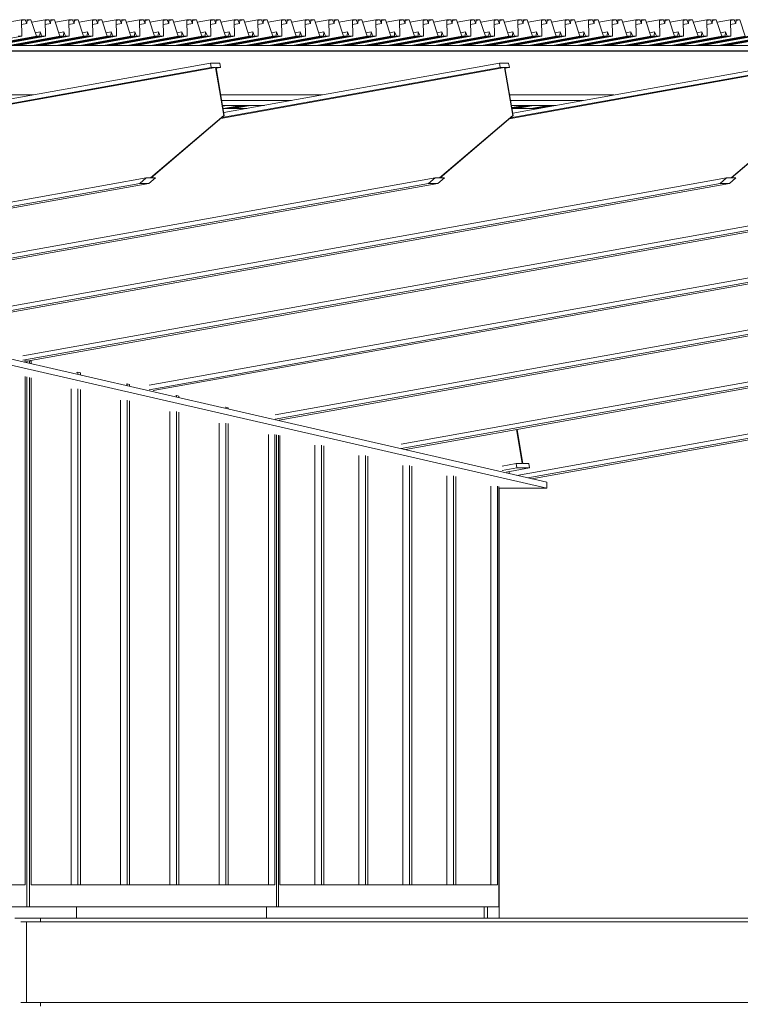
# Model space of a CAD drawing. Header units: millimetres. Extents: x -115474967 to 444143, y -74377 to 241828222.
# Tile 453 of 590: x 65510 to 67145, y 7648 to 9882. Entities that reach past the tile are written whole.
import ezdxf

# ---------------------------------------------------------------- set-up
doc = ezdxf.new("R2010")
doc.units = ezdxf.units.MM
doc.header["$MEASUREMENT"] = 0
doc.linetypes.add('PHANTOM', pattern=[2.5, 1.25, -0.25, 0.25, -0.25, 0.25, -0.25])
doc.layers.add('00-5 Grid 01', color=9, linetype='PHANTOM')

msp = doc.modelspace()

# ---------------------------------------------------------------- linework, layer by layer
at = {"layer": '00-5 Grid 01', "color": 9, "linetype": 'ByBlock', "lineweight": 0, "true_color": 0xc7c8ca}
for p, q in [((65483.43374, 9876.12454), (65513.75266, 9881.55549)), ((65522.41242, 9881.55549), (65513.75266, 9881.55549)), ((65513.75266, 9881.55549), (65514.53318, 9844.1324)), ((65513.78459, 9880.01002), (65522.41242, 9881.55549)), ((65513.98245, 9870.52845), (65526.0611, 9872.69164)), ((65526.0611, 9872.69164), (65522.41242, 9881.55549)), ((65522.7022, 9880.85131), (65526.63286, 9881.55549)), ((65526.63286, 9881.55549), (65526.0611, 9872.69164)), ((65526.53159, 9879.98587), (65535.29263, 9881.55549)), ((65535.29263, 9881.55549), (65526.63286, 9881.55549)), ((65547.5037, 9844.1324), (65535.29263, 9881.55549)), ((65537.06477, 9876.12454), (65567.38369, 9881.55549)), ((65576.04423, 9881.55549), (65567.38369, 9881.55549)), ((65567.38369, 9881.55549), (65568.16499, 9844.1324)), ((65567.41563, 9880.01002), (65576.04423, 9881.55549)), ((65567.61348, 9870.52845), (65579.69213, 9872.69164)), ((65579.69213, 9872.69164), (65576.04423, 9881.55549)), ((65576.33401, 9880.85131), (65580.26389, 9881.55549)), ((65580.26389, 9881.55549), (65579.69213, 9872.69164)), ((65580.16263, 9879.98587), (65588.92444, 9881.55549)), ((65588.92444, 9881.55549), (65580.26389, 9881.55549)), ((65601.13473, 9844.1324), (65588.92444, 9881.55549)), ((65590.69581, 9876.12454), (65621.01472, 9881.55549)), ((65629.67527, 9881.55549), (65621.01472, 9881.55549)), ((65621.01472, 9881.55549), (65621.79602, 9844.1324)), ((65621.04744, 9880.01002), (65629.67527, 9881.55549)), ((65621.2453, 9870.52845), (65633.32394, 9872.69164)), ((65633.32394, 9872.69164), (65629.67527, 9881.55549)), ((65629.96504, 9880.85131), (65633.89492, 9881.55549)), ((65633.89492, 9881.55549), (65633.32394, 9872.69164)), ((65633.79444, 9879.98587), (65642.55547, 9881.55549)), ((65642.55547, 9881.55549), (65633.89492, 9881.55549)), ((65654.76576, 9844.1324), (65642.55547, 9881.55549)), ((65644.32762, 9876.12454), (65674.64653, 9881.55549)), ((65683.3063, 9881.55549), (65674.64653, 9881.55549)), ((65674.64653, 9881.55549), (65675.42706, 9844.1324)), ((65674.67847, 9880.01002), (65683.3063, 9881.55549)), ((65674.87633, 9870.52845), (65686.95497, 9872.69164)), ((65686.95497, 9872.69164), (65683.3063, 9881.55549)), ((65683.59607, 9880.85131), (65687.52674, 9881.55549)), ((65687.52674, 9881.55549), (65686.95497, 9872.69164)), ((65687.42547, 9879.98587), (65696.1865, 9881.55549)), ((65696.1865, 9881.55549), (65687.52674, 9881.55549)), ((65708.39757, 9844.1324), (65696.1865, 9881.55549)), ((65697.95865, 9876.12454), (65728.27756, 9881.55549)), ((65736.93733, 9881.55549), (65728.27756, 9881.55549)), ((65728.27756, 9881.55549), (65729.05887, 9844.1324)), ((65728.3095, 9880.01002), (65736.93733, 9881.55549)), ((65728.50736, 9870.52845), (65740.58601, 9872.69164)), ((65740.58601, 9872.69164), (65736.93733, 9881.55549)), ((65737.22711, 9880.85131), (65741.15777, 9881.55549)), ((65741.15777, 9881.55549), (65740.58601, 9872.69164)), ((65741.0565, 9879.98587), (65749.81753, 9881.55549)), ((65749.81753, 9881.55549), (65741.15777, 9881.55549)), ((65762.02861, 9844.1324), (65749.81753, 9881.55549)), ((65751.58968, 9876.12454), (65781.9086, 9881.55549)), ((65790.56914, 9881.55549), (65781.9086, 9881.55549)), ((65781.9086, 9881.55549), (65782.6899, 9844.1324)), ((65781.94131, 9880.01002), (65790.56914, 9881.55549)), ((65782.13917, 9870.52845), (65794.21782, 9872.69164)), ((65794.21782, 9872.69164), (65790.56914, 9881.55549)), ((65790.85892, 9880.85131), (65794.7888, 9881.55549)), ((65794.7888, 9881.55549), (65794.21782, 9872.69164)), ((65794.68753, 9879.98587), (65803.44934, 9881.55549)), ((65803.44934, 9881.55549), (65794.7888, 9881.55549)), ((65815.65964, 9844.1324), (65803.44934, 9881.55549)), ((65805.22149, 9876.12454), (65835.53963, 9881.55549)), ((65844.20017, 9881.55549), (65835.53963, 9881.55549)), ((65835.53963, 9881.55549), (65836.32093, 9844.1324)), ((65835.57235, 9880.01002), (65844.20017, 9881.55549)), ((65835.7702, 9870.52845), (65847.84885, 9872.69164)), ((65847.84885, 9872.69164), (65844.20017, 9881.55549)), ((65844.48995, 9880.85131), (65848.42061, 9881.55549)), ((65848.42061, 9881.55549), (65847.84885, 9872.69164)), ((65848.31935, 9879.98587), (65857.08038, 9881.55549)), ((65857.08038, 9881.55549), (65848.42061, 9881.55549)), ((65869.29067, 9844.1324), (65857.08038, 9881.55549)), ((65858.85252, 9876.12454), (65889.17144, 9881.55549)), ((65897.83121, 9881.55549), (65889.17144, 9881.55549)), ((65889.17144, 9881.55549), (65889.95196, 9844.1324)), ((65889.20338, 9880.01002), (65897.83121, 9881.55549)), ((65889.40124, 9870.52845), (65901.47988, 9872.69164)), ((65901.47988, 9872.69164), (65897.83121, 9881.55549)), ((65898.12098, 9880.85131), (65902.05164, 9881.55549)), ((65902.05164, 9881.55549), (65901.47988, 9872.69164)), ((65901.95038, 9879.98587), (65910.71141, 9881.55549)), ((65910.71141, 9881.55549), (65902.05164, 9881.55549)), ((65922.92248, 9844.1324), (65910.71141, 9881.55549)), ((65912.48356, 9876.12454), (65942.80247, 9881.55549)), ((65951.46302, 9881.55549), (65942.80247, 9881.55549)), ((65942.80247, 9881.55549), (65943.58378, 9844.1324)), ((65942.83441, 9880.01002), (65951.46302, 9881.55549)), ((65943.03227, 9870.52845), (65955.11092, 9872.69164)), ((65955.11092, 9872.69164), (65951.46302, 9881.55549)), ((65951.75279, 9880.85131), (65955.68268, 9881.55549)), ((65955.68268, 9881.55549), (65955.11092, 9872.69164)), ((65955.58141, 9879.98587), (65964.34322, 9881.55549)), ((65964.34322, 9881.55549), (65955.68268, 9881.55549)), ((65976.55351, 9844.1324), (65964.34322, 9881.55549)), ((65966.11459, 9876.12454), (65996.43351, 9881.55549)), ((66005.09405, 9881.55549), (65996.43351, 9881.55549)), ((65996.43351, 9881.55549), (65997.21481, 9844.1324)), ((65996.46622, 9880.01002), (66005.09405, 9881.55549)), ((65996.66408, 9870.52845), (66008.74273, 9872.69164)), ((66008.74273, 9872.69164), (66005.09405, 9881.55549)), ((66005.38383, 9880.85131), (66009.31371, 9881.55549)), ((66009.31371, 9881.55549), (66008.74273, 9872.69164)), ((66009.21322, 9879.98587), (66017.97425, 9881.55549)), ((66017.97425, 9881.55549), (66009.31371, 9881.55549)), ((66030.18455, 9844.1324), (66017.97425, 9881.55549)), ((66019.7464, 9876.12454), (66050.06532, 9881.55549)), ((66058.72508, 9881.55549), (66050.06532, 9881.55549)), ((66050.06532, 9881.55549), (66050.84584, 9844.1324)), ((66050.09725, 9880.01002), (66058.72508, 9881.55549)), ((66050.29511, 9870.52845), (66062.37376, 9872.69164)), ((66062.37376, 9872.69164), (66058.72508, 9881.55549)), ((66059.01486, 9880.85131), (66062.94552, 9881.55549)), ((66062.94552, 9881.55549), (66062.37376, 9872.69164)), ((66062.84425, 9879.98587), (66071.60529, 9881.55549)), ((66071.60529, 9881.55549), (66062.94552, 9881.55549)), ((66083.81636, 9844.1324), (66071.60529, 9881.55549)), ((66073.37743, 9876.12454), (66103.69635, 9881.55549)), ((66112.35611, 9881.55549), (66103.69635, 9881.55549)), ((66103.69635, 9881.55549), (66104.47765, 9844.1324)), ((66103.72829, 9880.01002), (66112.35611, 9881.55549)), ((66103.92614, 9870.52845), (66116.00479, 9872.69164)), ((66116.00479, 9872.69164), (66112.35611, 9881.55549)), ((66112.64589, 9880.85131), (66116.57655, 9881.55549)), ((66116.57655, 9881.55549), (66116.00479, 9872.69164)), ((66116.47529, 9879.98587), (66125.2371, 9881.55549)), ((66125.2371, 9881.55549), (66116.57655, 9881.55549)), ((66137.44739, 9844.1324), (66125.2371, 9881.55549)), ((66127.00847, 9876.12454), (66157.32738, 9881.55549)), ((66165.98793, 9881.55549), (66157.32738, 9881.55549)), ((66157.32738, 9881.55549), (66158.10868, 9844.1324)), ((66157.3601, 9880.01002), (66165.98793, 9881.55549)), ((66157.55796, 9870.52845), (66169.6366, 9872.69164)), ((66169.6366, 9872.69164), (66165.98793, 9881.55549)), ((66166.2777, 9880.85131), (66170.20759, 9881.55549)), ((66170.20759, 9881.55549), (66169.6366, 9872.69164)), ((66170.10632, 9879.98587), (66178.86813, 9881.55549)), ((66178.86813, 9881.55549), (66170.20759, 9881.55549)), ((66191.07842, 9844.1324), (66178.86813, 9881.55549)), ((66180.64028, 9876.12454), (66210.95919, 9881.55549)), ((66219.61896, 9881.55549), (66210.95919, 9881.55549)), ((66210.95919, 9881.55549), (66211.73972, 9844.1324)), ((66210.99113, 9880.01002), (66219.61896, 9881.55549)), ((66211.18899, 9870.52845), (66223.26764, 9872.69164)), ((66223.26764, 9872.69164), (66219.61896, 9881.55549)), ((66219.90873, 9880.85131), (66223.8394, 9881.55549)), ((66223.8394, 9881.55549), (66223.26764, 9872.69164)), ((66223.73813, 9879.98587), (66232.49916, 9881.55549)), ((66232.49916, 9881.55549), (66223.8394, 9881.55549)), ((66244.71023, 9844.1324), (66232.49916, 9881.55549)), ((66234.27131, 9876.12454), (66264.59023, 9881.55549)), ((66273.24999, 9881.55549), (66264.59023, 9881.55549)), ((66264.59023, 9881.55549), (66265.37075, 9844.1324)), ((66264.62216, 9880.01002), (66273.24999, 9881.55549)), ((66264.82002, 9870.52845), (66276.89867, 9872.69164)), ((66276.89867, 9872.69164), (66273.24999, 9881.55549)), ((66273.53977, 9880.85131), (66277.47043, 9881.55549)), ((66277.47043, 9881.55549), (66276.89867, 9872.69164)), ((66277.36916, 9879.98587), (66286.13019, 9881.55549)), ((66286.13019, 9881.55549), (66277.47043, 9881.55549)), ((66298.34127, 9844.1324), (66286.13019, 9881.55549)), ((66287.90234, 9876.12454), (66318.22126, 9881.55549)), ((66326.8818, 9881.55549), (66318.22126, 9881.55549)), ((66318.22126, 9881.55549), (66319.00256, 9844.1324)), ((66318.2532, 9880.01002), (66326.8818, 9881.55549)), ((66318.45183, 9870.52845), (66330.5297, 9872.69164)), ((66330.5297, 9872.69164), (66326.8818, 9881.55549)), ((66327.17158, 9880.85131), (66331.10146, 9881.55549)), ((66331.10146, 9881.55549), (66330.5297, 9872.69164)), ((66331.0002, 9879.98587), (66339.76201, 9881.55549)), ((66339.76201, 9881.55549), (66331.10146, 9881.55549)), ((66351.9723, 9844.1324), (66339.76201, 9881.55549)), ((66341.53337, 9876.12454), (66371.85229, 9881.55549)), ((66380.51283, 9881.55549), (66371.85229, 9881.55549)), ((66371.85229, 9881.55549), (66372.63359, 9844.1324)), ((66371.88501, 9880.01002), (66380.51283, 9881.55549)), ((66372.08286, 9870.52845), (66384.16151, 9872.69164)), ((66384.16151, 9872.69164), (66380.51283, 9881.55549)), ((66380.80261, 9880.85131), (66384.73249, 9881.55549)), ((66384.73249, 9881.55549), (66384.16151, 9872.69164)), ((66384.63201, 9879.98587), (66393.39304, 9881.55549)), ((66393.39304, 9881.55549), (66384.73249, 9881.55549)), ((66405.60333, 9844.1324), (66393.39304, 9881.55549)), ((66395.16519, 9876.12454), (66425.4841, 9881.55549)), ((66434.14387, 9881.55549), (66425.4841, 9881.55549)), ((66425.4841, 9881.55549), (66426.26463, 9844.1324)), ((66425.51604, 9880.01002), (66434.14387, 9881.55549)), ((66425.7139, 9870.52845), (66437.79254, 9872.69164)), ((66437.79254, 9872.69164), (66434.14387, 9881.55549)), ((66434.43364, 9880.85131), (66438.3643, 9881.55549)), ((66438.3643, 9881.55549), (66437.79254, 9872.69164)), ((66438.26304, 9879.98587), (66447.02407, 9881.55549)), ((66447.02407, 9881.55549), (66438.3643, 9881.55549)), ((66459.23514, 9844.1324), (66447.02407, 9881.55549)), ((66448.79622, 9876.12454), (66479.11513, 9881.55549)), ((66487.7749, 9881.55549), (66479.11513, 9881.55549)), ((66479.11513, 9881.55549), (66479.89644, 9844.1324)), ((66479.14707, 9880.01002), (66487.7749, 9881.55549)), ((66479.34493, 9870.52845), (66491.42358, 9872.69164)), ((66491.42358, 9872.69164), (66487.7749, 9881.55549)), ((66488.06467, 9880.85131), (66491.99534, 9881.55549)), ((66491.99534, 9881.55549), (66491.42358, 9872.69164)), ((66491.89407, 9879.98587), (66500.65588, 9881.55549)), ((66500.65588, 9881.55549), (66491.99534, 9881.55549)), ((66512.86617, 9844.1324), (66500.65588, 9881.55549)), ((66502.42725, 9876.12454), (66532.74617, 9881.55549)), ((66541.40671, 9881.55549), (66532.74617, 9881.55549)), ((66532.74617, 9881.55549), (66533.52747, 9844.1324)), ((66532.77888, 9880.01002), (66541.40671, 9881.55549)), ((66532.97674, 9870.52845), (66545.05539, 9872.69164)), ((66545.05539, 9872.69164), (66541.40671, 9881.55549)), ((66541.69649, 9880.85131), (66545.62637, 9881.55549)), ((66545.62637, 9881.55549), (66545.05539, 9872.69164)), ((66545.5251, 9879.98587), (66554.28691, 9881.55549)), ((66554.28691, 9881.55549), (66545.62637, 9881.55549)), ((66566.49721, 9844.1324), (66554.28691, 9881.55549)), ((66556.05906, 9876.12454), (66586.37798, 9881.55549)), ((66595.03774, 9881.55549), (66586.37798, 9881.55549)), ((66586.37798, 9881.55549), (66587.1585, 9844.1324)), ((66586.40992, 9880.01002), (66595.03774, 9881.55549)), ((66586.60777, 9870.52845), (66598.68642, 9872.69164)), ((66598.68642, 9872.69164), (66595.03774, 9881.55549)), ((66595.32752, 9880.85131), (66599.25818, 9881.55549)), ((66599.25818, 9881.55549), (66598.68642, 9872.69164)), ((66599.15692, 9879.98587), (66607.91795, 9881.55549)), ((66607.91795, 9881.55549), (66599.25818, 9881.55549)), ((66620.12902, 9844.1324), (66607.91795, 9881.55549)), ((66609.69009, 9876.12454), (66640.00901, 9881.55549)), ((66648.66878, 9881.55549), (66640.00901, 9881.55549)), ((66640.00901, 9881.55549), (66640.78953, 9844.1324)), ((66640.04095, 9880.01002), (66648.66878, 9881.55549)), ((66640.2388, 9870.52845), (66652.31745, 9872.69164)), ((66652.31745, 9872.69164), (66648.66878, 9881.55549)), ((66648.95855, 9880.85131), (66652.88921, 9881.55549)), ((66652.88921, 9881.55549), (66652.31745, 9872.69164)), ((66652.78795, 9879.98587), (66661.54898, 9881.55549)), ((66661.54898, 9881.55549), (66652.88921, 9881.55549)), ((66673.76005, 9844.1324), (66661.54898, 9881.55549)), ((66663.32113, 9876.12454), (66693.64004, 9881.55549)), ((66702.30059, 9881.55549), (66693.64004, 9881.55549)), ((66693.64004, 9881.55549), (66694.42135, 9844.1324)), ((66693.67198, 9880.01002), (66702.30059, 9881.55549)), ((66693.87062, 9870.52845), (66705.94848, 9872.69164)), ((66705.94848, 9872.69164), (66702.30059, 9881.55549)), ((66702.59036, 9880.85131), (66706.52025, 9881.55549)), ((66706.52025, 9881.55549), (66705.94848, 9872.69164)), ((66706.41898, 9879.98587), (66715.18079, 9881.55549)), ((66715.18079, 9881.55549), (66706.52025, 9881.55549)), ((66727.39108, 9844.1324), (66715.18079, 9881.55549)), ((66716.95216, 9876.12454), (66747.27107, 9881.55549)), ((66755.93162, 9881.55549), (66747.27107, 9881.55549)), ((66747.27107, 9881.55549), (66748.05238, 9844.1324)), ((66747.30379, 9880.01002), (66755.93162, 9881.55549)), ((66747.50165, 9870.52845), (66759.5803, 9872.69164)), ((66759.5803, 9872.69164), (66755.93162, 9881.55549)), ((66756.22139, 9880.85131), (66760.15128, 9881.55549)), ((66760.15128, 9881.55549), (66759.5803, 9872.69164)), ((66760.05079, 9879.98587), (66768.81182, 9881.55549)), ((66768.81182, 9881.55549), (66760.15128, 9881.55549)), ((66781.02211, 9844.1324), (66768.81182, 9881.55549)), ((66770.58397, 9876.12454), (66800.90289, 9881.55549)), ((66809.56265, 9881.55549), (66800.90289, 9881.55549)), ((66800.90289, 9881.55549), (66801.68341, 9844.1324)), ((66800.93482, 9880.01002), (66809.56265, 9881.55549)), ((66801.13268, 9870.52845), (66813.21133, 9872.69164)), ((66813.21133, 9872.69164), (66809.56265, 9881.55549)), ((66809.85243, 9880.85131), (66813.78309, 9881.55549)), ((66813.78309, 9881.55549), (66813.21133, 9872.69164)), ((66813.68182, 9879.98587), (66822.44285, 9881.55549)), ((66822.44285, 9881.55549), (66813.78309, 9881.55549)), ((66834.65393, 9844.1324), (66822.44285, 9881.55549)), ((66824.215, 9876.12454), (66854.53392, 9881.55549)), ((66863.19368, 9881.55549), (66854.53392, 9881.55549)), ((66854.53392, 9881.55549), (66855.31522, 9844.1324)), ((66854.56586, 9880.01002), (66863.19368, 9881.55549)), ((66854.76371, 9870.52845), (66866.84236, 9872.69164)), ((66866.84236, 9872.69164), (66863.19368, 9881.55549)), ((66863.48346, 9880.85131), (66867.41412, 9881.55549)), ((66867.41412, 9881.55549), (66866.84236, 9872.69164)), ((66867.31286, 9879.98587), (66876.07467, 9881.55549)), ((66876.07467, 9881.55549), (66867.41412, 9881.55549)), ((66888.28496, 9844.1324), (66876.07467, 9881.55549)), ((66877.84603, 9876.12454), (66908.16495, 9881.55549)), ((66916.8255, 9881.55549), (66908.16495, 9881.55549)), ((66908.16495, 9881.55549), (66908.94625, 9844.1324)), ((66908.19767, 9880.01002), (66916.8255, 9881.55549)), ((66908.39552, 9870.52845), (66920.47417, 9872.69164)), ((66920.47417, 9872.69164), (66916.8255, 9881.55549)), ((66917.11527, 9880.85131), (66921.04515, 9881.55549)), ((66921.04515, 9881.55549), (66920.47417, 9872.69164)), ((66920.94389, 9879.98587), (66929.7057, 9881.55549)), ((66929.7057, 9881.55549), (66921.04515, 9881.55549)), ((66941.91599, 9844.1324), (66929.7057, 9881.55549)), ((66931.47785, 9876.12454), (66961.79676, 9881.55549)), ((66970.45653, 9881.55549), (66961.79676, 9881.55549)), ((66961.79676, 9881.55549), (66962.57729, 9844.1324)), ((66961.8287, 9880.01002), (66970.45653, 9881.55549)), ((66962.02656, 9870.52845), (66974.1052, 9872.69164)), ((66974.1052, 9872.69164), (66970.45653, 9881.55549)), ((66970.7463, 9880.85131), (66974.67697, 9881.55549)), ((66974.67697, 9881.55549), (66974.1052, 9872.69164)), ((66974.5757, 9879.98587), (66983.33673, 9881.55549)), ((66983.33673, 9881.55549), (66974.67697, 9881.55549)), ((66995.5478, 9844.1324), (66983.33673, 9881.55549)), ((66985.10888, 9876.12454), (67015.42779, 9881.55549)), ((67024.08756, 9881.55549), (67015.42779, 9881.55549)), ((67015.42779, 9881.55549), (67016.20832, 9844.1324)), ((67015.45973, 9880.01002), (67024.08756, 9881.55549)), ((67015.65759, 9870.52845), (67027.73624, 9872.69164)), ((67027.73624, 9872.69164), (67024.08756, 9881.55549)), ((67024.37734, 9880.85131), (67028.308, 9881.55549)), ((67028.308, 9881.55549), (67027.73624, 9872.69164)), ((67028.20673, 9879.98587), (67036.96776, 9881.55549)), ((67036.96776, 9881.55549), (67028.308, 9881.55549)), ((67049.17883, 9844.1324), (67036.96776, 9881.55549)), ((67038.73991, 9876.12454), (67069.05883, 9881.55549)), ((67077.71937, 9881.55549), (67069.05883, 9881.55549)), ((67069.05883, 9881.55549), (67069.84013, 9844.1324)), ((67069.09154, 9880.01002), (67077.71937, 9881.55549)), ((67069.2894, 9870.52845), (67081.36727, 9872.69164)), ((67081.36727, 9872.69164), (67077.71937, 9881.55549)), ((67078.00915, 9880.85131), (67081.93903, 9881.55549)), ((67081.93903, 9881.55549), (67081.36727, 9872.69164)), ((67081.83776, 9879.98587), (67090.59957, 9881.55549)), ((67090.59957, 9881.55549), (67081.93903, 9881.55549)), ((67102.80987, 9844.1324), (67090.59957, 9881.55549)), ((67092.37094, 9876.12454), (67122.68986, 9881.55549)), ((67131.3504, 9881.55549), (67122.68986, 9881.55549)), ((67122.68986, 9881.55549), (67123.47116, 9844.1324)), ((67122.72258, 9880.01002), (67131.3504, 9881.55549)), ((67122.92043, 9870.52845), (67134.99908, 9872.69164)), ((67134.99908, 9872.69164), (67131.3504, 9881.55549)), ((67131.64018, 9880.85131), (67135.57084, 9881.55549)), ((67135.57084, 9881.55549), (67134.99908, 9872.69164)), ((67135.46958, 9879.98587), (67144.23061, 9881.55549)), ((67144.23061, 9881.55549), (67135.57084, 9881.55549)), ((67156.4409, 9844.1324), (67144.23061, 9881.55549)), ((65545.02191, 9851.73823), (65556.16736, 9853.73472)), ((65556.16736, 9853.73472), (65555.54808, 9844.1324)), ((65560.11983, 9844.1324), (65556.16736, 9853.73472)), ((65598.65294, 9851.73823), (65609.79839, 9853.73472)), ((65609.79839, 9853.73472), (65609.17911, 9844.1324)), ((65613.75164, 9844.1324), (65609.79839, 9853.73472)), ((65652.28475, 9851.73823), (65663.4302, 9853.73472)), ((65663.4302, 9853.73472), (65662.81092, 9844.1324)), ((65667.38267, 9844.1324), (65663.4302, 9853.73472)), ((65705.91579, 9851.73823), (65717.06123, 9853.73472)), ((65717.06123, 9853.73472), (65716.44195, 9844.1324)), ((65721.01371, 9844.1324), (65717.06123, 9853.73472)), ((65759.54682, 9851.73823), (65770.69227, 9853.73472)), ((65770.69227, 9853.73472), (65770.07299, 9844.1324)), ((65774.64474, 9844.1324), (65770.69227, 9853.73472)), ((65813.17785, 9851.73823), (65824.32408, 9853.73472)), ((65824.32408, 9853.73472), (65823.7048, 9844.1324)), ((65828.27655, 9844.1324), (65824.32408, 9853.73472)), ((65866.80966, 9851.73823), (65877.95511, 9853.73472)), ((65877.95511, 9853.73472), (65877.33583, 9844.1324)), ((65881.90758, 9844.1324), (65877.95511, 9853.73472)), ((65920.4407, 9851.73823), (65931.58614, 9853.73472)), ((65931.58614, 9853.73472), (65930.96686, 9844.1324)), ((65935.53862, 9844.1324), (65931.58614, 9853.73472)), ((65974.07173, 9851.73823), (65985.21717, 9853.73472)), ((65985.21717, 9853.73472), (65984.5979, 9844.1324)), ((65989.17043, 9844.1324), (65985.21717, 9853.73472)), ((66027.70354, 9851.73823), (66038.84899, 9853.73472)), ((66038.84899, 9853.73472), (66038.22971, 9844.1324)), ((66042.80146, 9844.1324), (66038.84899, 9853.73472)), ((66081.33457, 9851.73823), (66092.48002, 9853.73472)), ((66092.48002, 9853.73472), (66091.86074, 9844.1324)), ((66096.43249, 9844.1324), (66092.48002, 9853.73472)), ((66134.9656, 9851.73823), (66146.11105, 9853.73472)), ((66146.11105, 9853.73472), (66145.49177, 9844.1324)), ((66150.06352, 9844.1324), (66146.11105, 9853.73472)), ((66188.59664, 9851.73823), (66199.74286, 9853.73472)), ((66199.74286, 9853.73472), (66199.12358, 9844.1324)), ((66203.69533, 9844.1324), (66199.74286, 9853.73472)), ((66242.22845, 9851.73823), (66253.37389, 9853.73472)), ((66253.37389, 9853.73472), (66252.75462, 9844.1324)), ((66257.32637, 9844.1324), (66253.37389, 9853.73472)), ((66295.85948, 9851.73823), (66307.00493, 9853.73472)), ((66307.00493, 9853.73472), (66306.38565, 9844.1324)), ((66310.9574, 9844.1324), (66307.00493, 9853.73472)), ((66349.49051, 9851.73823), (66360.63596, 9853.73472)), ((66360.63596, 9853.73472), (66360.01668, 9844.1324)), ((66364.58921, 9844.1324), (66360.63596, 9853.73472)), ((66403.12232, 9851.73823), (66414.26777, 9853.73472)), ((66414.26777, 9853.73472), (66413.64849, 9844.1324)), ((66418.22024, 9844.1324), (66414.26777, 9853.73472)), ((66456.75336, 9851.73823), (66467.8988, 9853.73472)), ((66467.8988, 9853.73472), (66467.27952, 9844.1324)), ((66471.85128, 9844.1324), (66467.8988, 9853.73472)), ((66510.38439, 9851.73823), (66521.52983, 9853.73472)), ((66521.52983, 9853.73472), (66520.91056, 9844.1324)), ((66525.48231, 9844.1324), (66521.52983, 9853.73472)), ((66564.01542, 9851.73823), (66575.16165, 9853.73472)), ((66575.16165, 9853.73472), (66574.54237, 9844.1324)), ((66579.11412, 9844.1324), (66575.16165, 9853.73472)), ((66617.64723, 9851.73823), (66628.79268, 9853.73472)), ((66628.79268, 9853.73472), (66628.1734, 9844.1324)), ((66632.74515, 9844.1324), (66628.79268, 9853.73472)), ((66671.27826, 9851.73823), (66682.42371, 9853.73472)), ((66682.42371, 9853.73472), (66681.80443, 9844.1324)), ((66686.37618, 9844.1324), (66682.42371, 9853.73472)), ((66724.9093, 9851.73823), (66736.05474, 9853.73472)), ((66736.05474, 9853.73472), (66735.43546, 9844.1324)), ((66740.008, 9844.1324), (66736.05474, 9853.73472)), ((66778.54111, 9851.73823), (66789.68655, 9853.73472)), ((66789.68655, 9853.73472), (66789.06728, 9844.1324)), ((66793.63903, 9844.1324), (66789.68655, 9853.73472)), ((66832.17214, 9851.73823), (66843.31759, 9853.73472)), ((66843.31759, 9853.73472), (66842.69831, 9844.1324)), ((66847.27006, 9844.1324), (66843.31759, 9853.73472)), ((66885.80317, 9851.73823), (66896.94862, 9853.73472)), ((66896.94862, 9853.73472), (66896.32934, 9844.1324)), ((66900.90109, 9844.1324), (66896.94862, 9853.73472)), ((66939.43421, 9851.73823), (66950.58043, 9853.73472)), ((66950.58043, 9853.73472), (66949.96115, 9844.1324)), ((66954.5329, 9844.1324), (66950.58043, 9853.73472)), ((66993.06602, 9851.73823), (67004.21146, 9853.73472)), ((67004.21146, 9853.73472), (67003.59218, 9844.1324)), ((67008.16394, 9844.1324), (67004.21146, 9853.73472)), ((67046.69705, 9851.73823), (67057.84249, 9853.73472)), ((67057.84249, 9853.73472), (67057.22322, 9844.1324)), ((67061.79497, 9844.1324), (67057.84249, 9853.73472)), ((67100.32808, 9851.73823), (67111.47353, 9853.73472)), ((67111.47353, 9853.73472), (67110.85425, 9844.1324)), ((67115.42678, 9844.1324), (67111.47353, 9853.73472)), ((65398.54825, 9823.35738), (65514.53318, 9844.1324)), ((65431.51799, 9823.35738), (65547.5037, 9844.1324)), ((65439.56315, 9823.35738), (65555.54808, 9844.1324)), ((65444.1349, 9823.35738), (65560.11983, 9844.1324)), ((65452.17929, 9823.35738), (65568.16499, 9844.1324)), ((65485.14902, 9823.35738), (65601.13473, 9844.1324)), ((65493.19418, 9823.35738), (65609.17911, 9844.1324)), ((65497.76594, 9823.35738), (65613.75164, 9844.1324)), ((65505.81032, 9823.35738), (65621.79602, 9844.1324)), ((65514.53318, 9844.1324), (65506.4888, 9844.1324)), ((65538.78083, 9823.35738), (65654.76576, 9844.1324)), ((65546.82522, 9823.35738), (65662.81092, 9844.1324)), ((65555.54808, 9844.1324), (65547.5037, 9844.1324)), ((65551.39697, 9823.35738), (65667.38267, 9844.1324)), ((65559.44213, 9823.35738), (65675.42706, 9844.1324)), ((65568.16499, 9844.1324), (65560.11983, 9844.1324)), ((65592.41187, 9823.35738), (65708.39757, 9844.1324)), ((65600.45625, 9823.35738), (65716.44195, 9844.1324)), ((65609.17911, 9844.1324), (65601.13473, 9844.1324)), ((65605.02878, 9823.35738), (65721.01371, 9844.1324)), ((65613.07316, 9823.35738), (65729.05887, 9844.1324)), ((65621.79602, 9844.1324), (65613.75164, 9844.1324)), ((65646.0429, 9823.35738), (65762.02861, 9844.1324)), ((65654.08806, 9823.35738), (65770.07299, 9844.1324)), ((65662.81092, 9844.1324), (65654.76576, 9844.1324)), ((65658.65981, 9823.35738), (65774.64474, 9844.1324)), ((65666.70419, 9823.35738), (65782.6899, 9844.1324)), ((65675.42706, 9844.1324), (65667.38267, 9844.1324)), ((65699.67471, 9823.35738), (65815.65964, 9844.1324)), ((65707.71909, 9823.35738), (65823.7048, 9844.1324)), ((65716.44195, 9844.1324), (65708.39757, 9844.1324)), ((65712.29084, 9823.35738), (65828.27655, 9844.1324)), ((65720.33601, 9823.35738), (65836.32093, 9844.1324)), ((65729.05887, 9844.1324), (65721.01371, 9844.1324)), ((65753.30574, 9823.35738), (65869.29067, 9844.1324)), ((65761.35013, 9823.35738), (65877.33583, 9844.1324)), ((65770.07299, 9844.1324), (65762.02861, 9844.1324)), ((65765.92188, 9823.35738), (65881.90758, 9844.1324)), ((65773.96704, 9823.35738), (65889.95196, 9844.1324)), ((65782.6899, 9844.1324), (65774.64474, 9844.1324)), ((65806.93678, 9823.35738), (65922.92248, 9844.1324)), ((65814.98194, 9823.35738), (65930.96686, 9844.1324)), ((65823.7048, 9844.1324), (65815.65964, 9844.1324)), ((65819.55369, 9823.35738), (65935.53862, 9844.1324)), ((65827.59807, 9823.35738), (65943.58378, 9844.1324)), ((65836.32093, 9844.1324), (65828.27655, 9844.1324)), ((65860.56781, 9823.35738), (65976.55351, 9844.1324)), ((65868.61297, 9823.35738), (65984.5979, 9844.1324)), ((65877.33583, 9844.1324), (65869.29067, 9844.1324)), ((65873.18472, 9823.35738), (65989.17043, 9844.1324)), ((65881.2291, 9823.35738), (65997.21481, 9844.1324)), ((65889.95196, 9844.1324), (65881.90758, 9844.1324)), ((65914.19962, 9823.35738), (66030.18455, 9844.1324)), ((65922.244, 9823.35738), (66038.22971, 9844.1324)), ((65930.96686, 9844.1324), (65922.92248, 9844.1324)), ((65926.81575, 9823.35738), (66042.80146, 9844.1324)), ((65934.86091, 9823.35738), (66050.84584, 9844.1324)), ((65943.58378, 9844.1324), (65935.53862, 9844.1324)), ((65967.83065, 9823.35738), (66083.81636, 9844.1324)), ((65975.87503, 9823.35738), (66091.86074, 9844.1324)), ((65984.5979, 9844.1324), (65976.55351, 9844.1324)), ((65980.44756, 9823.35738), (66096.43249, 9844.1324)), ((65988.49195, 9823.35738), (66104.47765, 9844.1324)), ((65997.21481, 9844.1324), (65989.17043, 9844.1324)), ((66021.46168, 9823.35738), (66137.44739, 9844.1324)), ((66029.50685, 9823.35738), (66145.49177, 9844.1324)), ((66038.22971, 9844.1324), (66030.18455, 9844.1324)), ((66034.0786, 9823.35738), (66150.06352, 9844.1324)), ((66042.12298, 9823.35738), (66158.10868, 9844.1324)), ((66050.84584, 9844.1324), (66042.80146, 9844.1324)), ((66075.0935, 9823.35738), (66191.07842, 9844.1324)), ((66083.13788, 9823.35738), (66199.12358, 9844.1324)), ((66091.86074, 9844.1324), (66083.81636, 9844.1324)), ((66087.70963, 9823.35738), (66203.69533, 9844.1324)), ((66095.75479, 9823.35738), (66211.73972, 9844.1324)), ((66104.47765, 9844.1324), (66096.43249, 9844.1324)), ((66128.72453, 9823.35738), (66244.71023, 9844.1324)), ((66136.76891, 9823.35738), (66252.75462, 9844.1324)), ((66145.49177, 9844.1324), (66137.44739, 9844.1324)), ((66141.34066, 9823.35738), (66257.32637, 9844.1324)), ((66149.38582, 9823.35738), (66265.37075, 9844.1324)), ((66158.10868, 9844.1324), (66150.06352, 9844.1324)), ((66182.35556, 9823.35738), (66298.34127, 9844.1324)), ((66190.40072, 9823.35738), (66306.38565, 9844.1324)), ((66199.12358, 9844.1324), (66191.07842, 9844.1324)), ((66194.97247, 9823.35738), (66310.9574, 9844.1324)), ((66203.01686, 9823.35738), (66319.00256, 9844.1324)), ((66211.73972, 9844.1324), (66203.69533, 9844.1324)), ((66235.98737, 9823.35738), (66351.9723, 9844.1324)), ((66244.03175, 9823.35738), (66360.01668, 9844.1324)), ((66252.75462, 9844.1324), (66244.71023, 9844.1324)), ((66248.60351, 9823.35738), (66364.58921, 9844.1324)), ((66256.64789, 9823.35738), (66372.63359, 9844.1324)), ((66265.37075, 9844.1324), (66257.32637, 9844.1324)), ((66289.6184, 9823.35738), (66405.60333, 9844.1324)), ((66297.66279, 9823.35738), (66413.64849, 9844.1324)), ((66306.38565, 9844.1324), (66298.34127, 9844.1324)), ((66302.23454, 9823.35738), (66418.22024, 9844.1324)), ((66310.2797, 9823.35738), (66426.26463, 9844.1324)), ((66319.00256, 9844.1324), (66310.9574, 9844.1324)), ((66343.24944, 9823.35738), (66459.23514, 9844.1324)), ((66351.29382, 9823.35738), (66467.27952, 9844.1324)), ((66360.01668, 9844.1324), (66351.9723, 9844.1324)), ((66355.86635, 9823.35738), (66471.85128, 9844.1324)), ((66363.91073, 9823.35738), (66479.89644, 9844.1324)), ((66372.63359, 9844.1324), (66364.58921, 9844.1324)), ((66396.88047, 9823.35738), (66512.86617, 9844.1324)), ((66404.92563, 9823.35738), (66520.91056, 9844.1324)), ((66413.64849, 9844.1324), (66405.60333, 9844.1324)), ((66409.49738, 9823.35738), (66525.48231, 9844.1324)), ((66417.54176, 9823.35738), (66533.52747, 9844.1324)), ((66426.26463, 9844.1324), (66418.22024, 9844.1324)), ((66450.51228, 9823.35738), (66566.49721, 9844.1324)), ((66458.55666, 9823.35738), (66574.54237, 9844.1324)), ((66467.27952, 9844.1324), (66459.23514, 9844.1324)), ((66463.12841, 9823.35738), (66579.11412, 9844.1324)), ((66471.17358, 9823.35738), (66587.1585, 9844.1324)), ((66479.89644, 9844.1324), (66471.85128, 9844.1324)), ((66504.14331, 9823.35738), (66620.12902, 9844.1324)), ((66512.18769, 9823.35738), (66628.1734, 9844.1324)), ((66520.91056, 9844.1324), (66512.86617, 9844.1324)), ((66516.75945, 9823.35738), (66632.74515, 9844.1324)), ((66524.80461, 9823.35738), (66640.78953, 9844.1324)), ((66533.52747, 9844.1324), (66525.48231, 9844.1324)), ((66557.77434, 9823.35738), (66673.76005, 9844.1324)), ((66565.81951, 9823.35738), (66681.80443, 9844.1324)), ((66574.54237, 9844.1324), (66566.49721, 9844.1324)), ((66570.39126, 9823.35738), (66686.37618, 9844.1324)), ((66578.43564, 9823.35738), (66694.42135, 9844.1324)), ((66587.1585, 9844.1324), (66579.11412, 9844.1324)), ((66611.40616, 9823.35738), (66727.39108, 9844.1324)), ((66619.45054, 9823.35738), (66735.43546, 9844.1324)), ((66628.1734, 9844.1324), (66620.12902, 9844.1324)), ((66624.02229, 9823.35738), (66740.008, 9844.1324)), ((66632.06667, 9823.35738), (66748.05238, 9844.1324)), ((66640.78953, 9844.1324), (66632.74515, 9844.1324)), ((66665.03719, 9823.35738), (66781.02211, 9844.1324)), ((66673.08157, 9823.35738), (66789.06728, 9844.1324)), ((66681.80443, 9844.1324), (66673.76005, 9844.1324)), ((66677.65332, 9823.35738), (66793.63903, 9844.1324)), ((66685.69848, 9823.35738), (66801.68341, 9844.1324)), ((66694.42135, 9844.1324), (66686.37618, 9844.1324)), ((66718.66822, 9823.35738), (66834.65393, 9844.1324)), ((66726.7126, 9823.35738), (66842.69831, 9844.1324)), ((66735.43546, 9844.1324), (66727.39108, 9844.1324)), ((66731.28513, 9823.35738), (66847.27006, 9844.1324)), ((66739.32952, 9823.35738), (66855.31522, 9844.1324)), ((66748.05238, 9844.1324), (66740.008, 9844.1324)), ((66772.29925, 9823.35738), (66888.28496, 9844.1324)), ((66780.34441, 9823.35738), (66896.32934, 9844.1324)), ((66789.06728, 9844.1324), (66781.02211, 9844.1324)), ((66784.91617, 9823.35738), (66900.90109, 9844.1324)), ((66792.96055, 9823.35738), (66908.94625, 9844.1324)), ((66801.68341, 9844.1324), (66793.63903, 9844.1324)), ((66825.93106, 9823.35738), (66941.91599, 9844.1324)), ((66833.97545, 9823.35738), (66949.96115, 9844.1324)), ((66842.69831, 9844.1324), (66834.65393, 9844.1324)), ((66838.5472, 9823.35738), (66954.5329, 9844.1324)), ((66846.59236, 9823.35738), (66962.57729, 9844.1324)), ((66855.31522, 9844.1324), (66847.27006, 9844.1324)), ((66879.5621, 9823.35738), (66995.5478, 9844.1324)), ((66887.60648, 9823.35738), (67003.59218, 9844.1324)), ((66896.32934, 9844.1324), (66888.28496, 9844.1324)), ((66892.17823, 9823.35738), (67008.16394, 9844.1324)), ((66900.22339, 9823.35738), (67016.20832, 9844.1324)), ((66908.94625, 9844.1324), (66900.90109, 9844.1324)), ((66933.19313, 9823.35738), (67049.17883, 9844.1324)), ((66941.23829, 9823.35738), (67057.22322, 9844.1324)), ((66949.96115, 9844.1324), (66941.91599, 9844.1324)), ((66945.81004, 9823.35738), (67061.79497, 9844.1324)), ((66953.85442, 9823.35738), (67069.84013, 9844.1324)), ((66962.57729, 9844.1324), (66954.5329, 9844.1324)), ((66986.82494, 9823.35738), (67102.80987, 9844.1324)), ((66994.86932, 9823.35738), (67110.85425, 9844.1324)), ((67003.59218, 9844.1324), (66995.5478, 9844.1324)), ((66999.44107, 9823.35738), (67115.42678, 9844.1324)), ((67007.48546, 9823.35738), (67123.47116, 9844.1324)), ((67016.20832, 9844.1324), (67008.16394, 9844.1324)), ((67040.45597, 9823.35738), (67156.4409, 9844.1324)), ((67048.50036, 9823.35738), (67164.48606, 9844.1324)), ((67057.22322, 9844.1324), (67049.17883, 9844.1324)), ((67053.07211, 9823.35738), (67169.05781, 9844.1324)), ((67061.11727, 9823.35738), (67177.10219, 9844.1324)), ((67069.84013, 9844.1324), (67061.79497, 9844.1324)), ((67094.08701, 9823.35738), (67210.07271, 9844.1324)), ((67102.13139, 9823.35738), (67218.11709, 9844.1324)), ((67110.85425, 9844.1324), (67102.80987, 9844.1324)), ((67106.70392, 9823.35738), (67222.68884, 9844.1324)), ((67114.7483, 9823.35738), (67230.73401, 9844.1324)), ((67123.47116, 9844.1324), (67115.42678, 9844.1324)), ((70143.29268, 9823.35738), (64676.12503, 9823.35738)), ((70143.52481, 9810.50288), (64676.35638, 9810.50288)), ((70145.46365, 9810.8503), (64678.29601, 9810.8503)), ((65306.41838, 9668.79027), (65942.49322, 9782.71872)), ((65308.09394, 9659.13888), (65944.16878, 9773.06733)), ((65308.39462, 9657.40334), (65954.16291, 9773.06733)), ((65963.57049, 9782.71872), (65942.49322, 9782.71872)), ((65944.16878, 9773.06733), (65942.49322, 9782.71872)), ((65954.16291, 9773.06733), (65944.16878, 9773.06733)), ((65973.00143, 9664.54179), (65954.16291, 9773.06733)), ((65955.25191, 9773.06733), (65974.09042, 9664.54179)), ((65965.24604, 9773.06733), (65955.25191, 9773.06733)), ((65955.55337, 9771.33102), (65965.24604, 9773.06733)), ((65965.24604, 9773.06733), (65963.57049, 9782.71872)), ((65966.13562, 9657.76167), (66609.90275, 9773.06733)), ((65968.79423, 9660.02768), (66599.90862, 9773.06733)), ((65973.01545, 9670.73457), (66598.23306, 9782.71872)), ((66619.31032, 9782.71872), (66598.23306, 9782.71872)), ((66599.90862, 9773.06733), (66598.23306, 9782.71872)), ((66609.90275, 9773.06733), (66599.90862, 9773.06733)), ((66628.74127, 9664.54179), (66609.90275, 9773.06733)), ((66610.99175, 9773.06733), (66629.83026, 9664.54179)), ((66620.98588, 9773.06733), (66610.99175, 9773.06733)), ((66611.29243, 9771.33102), (66620.98588, 9773.06733)), ((66620.98588, 9773.06733), (66619.31032, 9782.71872)), ((66620.31753, 9656.43353), (67271.4973, 9773.06733)), ((66622.97614, 9658.69954), (67261.50316, 9773.06733)), ((66628.93133, 9669.71802), (67259.82761, 9782.71872)), ((65540.93, 9710.79367), (65299.12726, 9710.79367)), ((66196.66984, 9710.79367), (65966.06162, 9710.79367)), ((66126.84177, 9698.28659), (65968.2326, 9698.28659)), ((66858.26517, 9710.79367), (66621.80146, 9710.79367)), ((66788.43709, 9698.28659), (66623.97244, 9698.28659)), ((66065.27852, 9687.26033), (65970.14652, 9687.26033)), ((65970.18625, 9687.03131), (65971.46531, 9687.26033)), ((65970.42928, 9685.63385), (65979.50969, 9687.26033)), ((66025.36353, 9680.11098), (65971.38741, 9680.11098)), ((65972.56677, 9680.11098), (66012.48021, 9687.26033)), ((65980.61115, 9680.11098), (66020.52459, 9687.26033)), ((65985.1829, 9680.11098), (66025.09634, 9687.26033)), ((65993.22728, 9680.11098), (66033.1415, 9687.26033)), ((66726.87385, 9687.26033), (66625.88636, 9687.26033)), ((66626.79619, 9682.01945), (66656.05493, 9687.26033)), ((66627.03845, 9680.62198), (66664.10009, 9687.26033)), ((66686.95885, 9680.11098), (66627.12725, 9680.11098)), ((66628.75762, 9680.11098), (66668.67184, 9687.26033)), ((66636.80279, 9680.11098), (66676.71623, 9687.26033)), ((66669.77252, 9680.11098), (66709.68674, 9687.26033)), ((66677.81768, 9680.11098), (66717.73112, 9687.26033)), ((66682.38944, 9680.11098), (66722.30288, 9687.26033)), ((65806.78955, 9522.87123), (65973.00143, 9664.54179)), ((65974.09042, 9664.54179), (65807.87855, 9522.87123)), ((65974.09042, 9664.54179), (65973.00143, 9664.54179)), ((66462.52939, 9522.87123), (66628.74127, 9664.54179)), ((66629.83026, 9664.54179), (66463.61838, 9522.87123)), ((66629.83026, 9664.54179), (66628.74127, 9664.54179)), ((67124.12471, 9522.87123), (67290.33581, 9664.54179)), ((67291.42481, 9664.54179), (67125.21371, 9522.87123)), ((64658.17064, 9318.93014), (65796.79542, 9522.87123)), ((64944.43988, 9252.75386), (66452.53525, 9522.87123)), ((65230.7099, 9185.52909), (67114.13058, 9522.87123)), ((65516.97991, 9119.0903), (67771.3341, 9522.87123)), ((65796.79542, 9522.87123), (65782.01454, 9510.27224)), ((65806.78955, 9522.87123), (65796.79542, 9522.87123)), ((65817.87268, 9522.87123), (65803.0918, 9510.27224)), ((65803.24993, 9052.12726), (68431.46496, 9522.87123)), ((65817.87268, 9522.87123), (65807.87855, 9522.87123)), ((66089.51995, 8985.42674), (69090.13294, 9522.87123)), ((66375.78996, 8918.72621), (69748.80013, 9522.87123)), ((66452.53525, 9522.87123), (66437.75437, 9510.27224)), ((66462.52939, 9522.87123), (66452.53525, 9522.87123)), ((66473.61252, 9522.87123), (66458.83164, 9510.27224)), ((66473.61252, 9522.87123), (66463.61838, 9522.87123)), ((66638.22128, 8847.75617), (70407.46732, 9522.87123)), ((67114.13058, 9522.87123), (67099.3497, 9510.27224)), ((67124.12471, 9522.87123), (67114.13058, 9522.87123)), ((67135.20784, 9522.87123), (67120.42696, 9510.27224)), ((67135.20784, 9522.87123), (67125.21371, 9522.87123)), ((64669.37529, 9310.98624), (65782.01454, 9510.27224)), ((64678.45881, 9308.83785), (65803.0918, 9510.27224)), ((64944.43988, 9242.80257), (66437.75437, 9510.27224)), ((64953.60052, 9240.6682), (66458.83164, 9510.27224)), ((65230.7099, 9175.5778), (67099.3497, 9510.27224)), ((65239.87054, 9173.44343), (67120.42696, 9510.27224)), ((65516.97991, 9109.139), (67756.55322, 9510.27224)), ((65526.14055, 9107.00464), (67777.63048, 9510.27224)), ((65803.0918, 9510.27224), (65782.01454, 9510.27224)), ((65803.24993, 9042.17675), (68416.68408, 9510.27224)), ((65812.41057, 9040.0416), (68437.76135, 9510.27224)), ((66089.51995, 8975.47544), (69075.35128, 9510.27224)), ((66098.68059, 8973.34108), (69096.42854, 9510.27224)), ((66375.78996, 8908.77492), (69734.01925, 9510.27224)), ((66384.9506, 8906.64055), (69755.09651, 9510.27224)), ((66458.83164, 9510.27224), (66437.75437, 9510.27224)), ((66662.55618, 8842.1632), (70392.68644, 9510.27224)), ((66671.78771, 8840.04129), (70413.7637, 9510.27224)), ((67120.42696, 9510.27224), (67099.3497, 9510.27224)), ((66706.27565, 8832.11609), (64463.78746, 9347.46989)), ((66706.25773, 8818.61817), (64463.76954, 9333.97197)), ((65522.27532, 9109.53939), (65522.27532, 9104.21516)), ((65526.04085, 9103.34973), (65526.04085, 9108.64826)), ((65531.68991, 9107.96355), (65527.7756, 9107.27494)), ((65531.68991, 9107.96355), (65531.68991, 9102.05119)), ((65535.45543, 9107.07163), (65531.68991, 9107.96355)), ((65535.45543, 9101.18654), (65535.45543, 9107.07163)), ((65522.27532, 9071.99323), (65522.27532, 7918.78076)), ((65526.04085, 7918.78076), (65526.04085, 9071.12001)), ((65531.68991, 9069.81057), (65531.68991, 7918.78076)), ((65535.45543, 7918.78076), (65535.45543, 9068.93813)), ((65641.64018, 9081.90635), (65638.66765, 9081.38367)), ((65641.64018, 9081.90635), (65641.64018, 9076.78387)), ((65647.28847, 9080.56809), (65641.64018, 9081.90635)), ((65647.28847, 9075.48534), (65647.28847, 9080.56809)), ((65753.47322, 9055.40359), (65751.45804, 9055.04916)), ((65753.47322, 9055.40359), (65753.47322, 9051.08267)), ((65759.12072, 9054.06455), (65753.47322, 9055.40359)), ((65759.12072, 9049.78491), (65759.12072, 9054.06455)), ((65626.68248, 7918.78076), (65626.68248, 9044.32669)), ((65641.64018, 9044.32669), (65641.64018, 7918.78076)), ((65647.28847, 7918.78076), (65647.28847, 9043.01725)), ((65865.30548, 9028.90005), (65864.24842, 9028.71388)), ((65865.30548, 9028.90005), (65865.30548, 9025.38224)), ((65870.95376, 9027.56179), (65865.30548, 9028.90005)), ((65870.95376, 9024.08448), (65870.95376, 9027.56179)), ((65738.51552, 7918.78076), (65738.51552, 9018.40582)), ((65753.47322, 9018.40582), (65753.47322, 7918.78076)), ((65759.12072, 7918.78076), (65759.12072, 9017.09638)), ((65977.13866, 9002.39668), (65977.03882, 9002.37912)), ((65977.13852, 9002.39651), (65977.13852, 8999.68181)), ((65982.7868, 9001.05825), (65977.13852, 9002.39651)), ((65850.34855, 7918.78076), (65850.34855, 8992.48495)), ((65865.30548, 8992.48495), (65865.30548, 7918.78076)), ((65870.95376, 7918.78076), (65870.95376, 8991.1755)), ((65982.7868, 8998.38328), (65982.7868, 9001.05825)), ((65962.18159, 7918.78076), (65962.18159, 8966.56407)), ((65977.13852, 8966.56407), (65977.13852, 7918.78076)), ((65982.7868, 7918.78076), (65982.7868, 8965.25541)), ((66074.01385, 7918.78076), (66074.01385, 8940.64398)), ((66088.97155, 8940.6432), (66088.97155, 7918.78076)), ((66092.73708, 7918.78076), (66092.73708, 8939.77076)), ((66096.64749, 8938.86404), (66096.64749, 7918.78076)), ((66100.41301, 7918.78076), (66100.41301, 8937.9916)), ((66636.8355, 8951.75593), (66650.00548, 8874.74423)), ((66651.51668, 8874.74423), (66638.30152, 8952.01844)), ((66179.59101, 7918.78076), (66179.59101, 8916.17276)), ((66194.54794, 8916.17276), (66194.54794, 7918.78076)), ((66200.19622, 7918.78076), (66200.19622, 8914.86332)), ((66279.37422, 7918.78076), (66279.37422, 8893.04526)), ((66294.33193, 8893.04448), (66294.33193, 7918.78076)), ((66299.97943, 7918.78076), (66299.97943, 8891.73582)), ((66379.15743, 7918.78076), (66379.15743, 8869.91698)), ((66394.11514, 8869.91698), (66394.11514, 7918.78076)), ((66399.76342, 7918.78076), (66399.76342, 8868.60754)), ((66604.49361, 8868.99001), (66636.14378, 8874.74423)), ((66650.00548, 8874.74423), (66636.14378, 8874.74423)), ((66636.14378, 8874.74423), (66637.79441, 8865.09284)), ((66665.37838, 8874.74423), (66651.51668, 8874.74423)), ((66667.029, 8865.09284), (66665.37838, 8874.74423)), ((66478.94142, 7918.78076), (66478.94142, 8846.7887)), ((66493.89835, 8846.7887), (66493.89835, 7918.78076)), ((66499.54663, 7918.78076), (66499.54663, 8845.48003)), ((66604.49361, 8859.03872), (66637.79441, 8865.09284)), ((66613.7415, 8855.40484), (66667.029, 8865.09284)), ((66620.84878, 8851.74837), (66620.85579, 8856.69792)), ((66637.79441, 8865.09284), (66667.029, 8865.09284)), ((66578.72464, 7918.78076), (66578.72464, 8823.6612)), ((66593.68234, 8823.6612), (66593.68234, 7918.78076)), ((66597.44786, 7918.78076), (66597.44786, 8822.78798)), ((66706.25773, 8818.61817), (66706.27565, 8832.11609)), ((66597.87863, 8818.61817), (66706.25773, 8818.61817)), ((66597.93628, 7843.78113), (66597.93628, 8818.61817)), ((65522.27532, 7918.78076), (65416.09057, 7918.78076)), ((65526.04085, 7868.78049), (65526.04085, 7918.78076)), ((65531.68991, 7918.78076), (65531.68991, 7868.78049)), ((65641.64018, 7918.78076), (65535.45543, 7918.78076)), ((65641.64018, 7918.78076), (65647.28847, 7918.78076)), ((65753.47322, 7918.78076), (65647.28847, 7918.78076)), ((65753.47322, 7918.78076), (65759.12072, 7918.78076)), ((65865.30548, 7918.78076), (65759.12072, 7918.78076)), ((65870.95376, 7918.78076), (65865.30548, 7918.78076)), ((65977.13852, 7918.78076), (65870.95376, 7918.78076)), ((65982.7868, 7918.78076), (65977.13852, 7918.78076)), ((66088.97155, 7918.78076), (65982.7868, 7918.78076)), ((66092.73708, 7868.78049), (66092.73708, 7918.78076)), ((66096.64749, 7918.78076), (66096.64749, 7868.78049)), ((66194.54794, 7918.78076), (66100.41301, 7918.78076)), ((66194.54794, 7918.78076), (66200.19622, 7918.78076)), ((66294.33193, 7918.78076), (66200.19622, 7918.78076)), ((66294.33193, 7918.78076), (66299.97943, 7918.78076)), ((66394.11514, 7918.78076), (66299.97943, 7918.78076)), ((66399.76342, 7918.78076), (66394.11514, 7918.78076)), ((66493.89835, 7918.78076), (66399.76342, 7918.78076)), ((66499.54663, 7918.78076), (66493.89835, 7918.78076)), ((66593.68234, 7918.78076), (66499.54663, 7918.78076)), ((66597.44786, 7868.78049), (66597.44786, 7918.78076)), ((64964.99368, 7868.78049), (65526.04085, 7868.78049)), ((65526.04085, 7868.78049), (65531.68991, 7868.78049)), ((65531.68991, 7868.78049), (66092.73708, 7868.78049)), ((65638.79929, 7843.78113), (65638.79929, 7868.78049)), ((66069.69059, 7843.78113), (66069.69059, 7868.78049)), ((66069.83547, 7868.78049), (66069.83547, 7843.78113)), ((66092.73708, 7868.78049), (66096.64749, 7868.78049)), ((66096.64749, 7868.78049), (66597.44786, 7868.78049)), ((66564.13772, 7843.78113), (66564.13772, 7868.78049)), ((66571.11803, 7843.78113), (66571.11803, 7868.78049)), ((65498.29174, 7843.78113), (65511.96649, 7843.78113)), ((65511.96649, 7843.78113), (65557.06628, 7843.78113)), ((65557.06628, 7843.78113), (65557.06628, 7835.28105)), ((65557.06628, 7843.78113), (65726.99928, 7843.78113)), ((65726.99928, 7843.78113), (69475.28023, 7843.78113)), ((65557.06628, 7835.28105), (65511.96649, 7835.28105)), ((65525.10998, 7652.2809), (65525.10998, 7835.28105)), ((65557.06628, 7835.28105), (65726.99928, 7835.28105)), ((65726.99928, 7835.28105), (69475.28023, 7835.28105)), ((65511.96649, 7652.2809), (65557.06628, 7652.2809)), ((65557.06628, 7652.2809), (65557.06628, 7643.78082)), ((65557.06628, 7652.2809), (65726.99928, 7652.2809)), ((65726.99928, 7652.2809), (69475.28023, 7652.2809))]:
    msp.add_line(p, q, dxfattribs=at)

doc.saveas('drawing.dxf')
